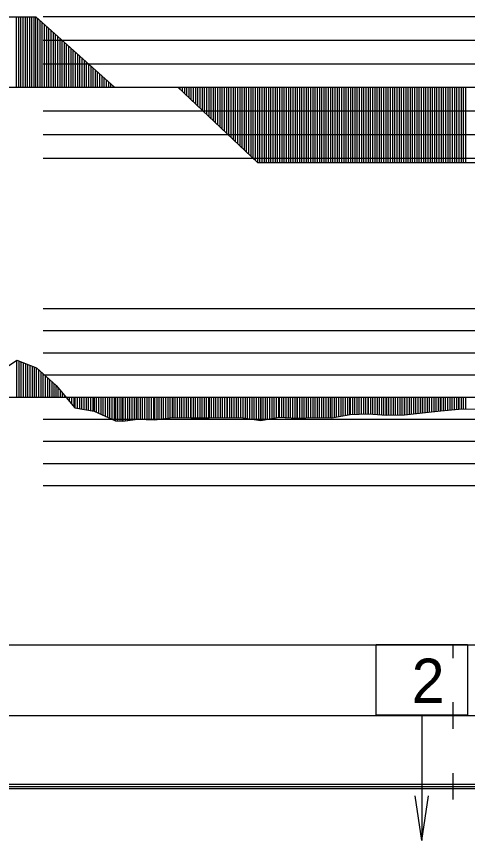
# Model space of a CAD drawing. Extents: x 2 to 10148, y 0 to 380.
# Drawn here: x 949 to 999.9, y 191.9 to 285 of the extents above; entities that cross this region are included whole.
import ezdxf

# ---------------------------------------------------------------- set-up
doc = ezdxf.new("R2010")
doc.units = 0
for name, color, linetype in [('POSUN_CARA', 7, 'Continuous'), ('POSUN_RASTR', 7, 'Continuous'), ('RYCHL_RASTR', 7, 'Continuous'), ('SLOUPEC', 7, 'Continuous'), ('ZRYCHL_CARA', 7, 'Continuous'), ('ZRYCHL_RASTR', 7, 'Continuous')]:
    doc.layers.add(name, color=color, linetype=linetype)

msp = doc.modelspace()

# ---------------------------------------------------------------- linework, layer by layer
at = {"layer": 'POSUN_CARA'}
for p, q in [((946.862, 244.738), (949.027, 246.147)), ((949.027, 246.147), (951.255, 245.289)), ((949.027, 242), (949.027, 246.147)), ((949.277, 242), (949.277, 246.051)), ((949.527, 242), (949.527, 245.954)), ((949.777, 242), (949.777, 245.858)), ((950.027, 242), (950.027, 245.762)), ((950.277, 242), (950.277, 245.666)), ((950.527, 242), (950.527, 245.57)), ((950.777, 242), (950.777, 245.473)), ((951.027, 242), (951.027, 245.377)), ((951.255, 245.289), (953.446, 243.295)), ((951.255, 242), (951.255, 245.289)), ((951.505, 242), (951.505, 245.062)), ((951.755, 242), (951.755, 244.834)), ((952.005, 242), (952.005, 244.607)), ((952.255, 242), (952.255, 244.379)), ((952.505, 242), (952.505, 244.151)), ((952.755, 242), (952.755, 243.924)), ((953.005, 242), (953.005, 243.696)), ((953.255, 242), (953.255, 243.468)), ((953.446, 243.295), (955.588, 240.794)), ((953.446, 242), (953.446, 243.295)), ((953.696, 242), (953.696, 243.003)), ((953.946, 242), (953.946, 242.711)), ((954.196, 242), (954.196, 242.419)), ((954.446, 242), (954.446, 242.127)), ((954.696, 242), (954.696, 241.835)), ((954.946, 242), (954.946, 241.543)), ((955.196, 242), (955.196, 241.252)), ((955.446, 242), (955.446, 240.96)), ((955.588, 242), (955.588, 240.794)), ((955.838, 242), (955.838, 240.747)), ((956.088, 242), (956.088, 240.699)), ((956.338, 242), (956.338, 240.652)), ((956.588, 242), (956.588, 240.605)), ((956.838, 242), (956.838, 240.558)), ((957.088, 242), (957.088, 240.51)), ((957.338, 242), (957.338, 240.463)), ((957.588, 242), (957.588, 240.416)), ((957.748, 242), (957.748, 240.386)), ((957.998, 242), (957.998, 240.275)), ((958.248, 242), (958.248, 240.164)), ((958.498, 242), (958.498, 240.053)), ((958.748, 242), (958.748, 239.942)), ((958.998, 242), (958.998, 239.831)), ((959.248, 242), (959.248, 239.72)), ((959.498, 242), (959.498, 239.609)), ((959.748, 242), (959.748, 239.498)), ((959.998, 242), (959.998, 239.387)), ((960.147, 242), (960.147, 239.321)), ((960.397, 242), (960.397, 239.31)), ((960.647, 242), (960.647, 239.298)), ((960.897, 242), (960.897, 239.287)), ((961.009, 242), (961.009, 239.282)), ((961.259, 242), (961.259, 239.311)), ((961.509, 242), (961.509, 239.341)), ((961.759, 242), (961.759, 239.37)), ((962.009, 242), (962.009, 239.4)), ((962.259, 242), (962.259, 239.429)), ((962.509, 242), (962.509, 239.458)), ((962.69, 242), (962.69, 239.48)), ((962.94, 242), (962.94, 239.473)), ((963.19, 242), (963.19, 239.466)), ((963.44, 242), (963.44, 239.46)), ((963.69, 242), (963.69, 239.453)), ((963.94, 242), (963.94, 239.446)), ((964.19, 242), (964.19, 239.44)), ((964.44, 242), (964.44, 239.433)), ((964.568, 242), (964.568, 239.429)), ((964.818, 242), (964.818, 239.461)), ((965.068, 242), (965.068, 239.493)), ((965.318, 242), (965.318, 239.525)), ((965.568, 242), (965.568, 239.557)), ((965.818, 242), (965.818, 239.589)), ((966.068, 242), (966.068, 239.621)), ((966.318, 242), (966.318, 239.653)), ((966.568, 242), (966.568, 239.685)), ((966.631, 242), (966.631, 239.693)), ((966.881, 242), (966.881, 239.689)), ((967.131, 242), (967.131, 239.686)), ((967.381, 242), (967.381, 239.682)), ((967.631, 242), (967.631, 239.679)), ((967.881, 242), (967.881, 239.675)), ((968.131, 242), (968.131, 239.671)), ((968.381, 242), (968.381, 239.668)), ((968.631, 242), (968.631, 239.664)), ((968.673, 242), (968.673, 239.664)), ((968.923, 242), (968.923, 239.663)), ((969.173, 242), (969.173, 239.662)), ((969.423, 242), (969.423, 239.661)), ((969.673, 242), (969.673, 239.66)), ((969.923, 242), (969.923, 239.659)), ((970.173, 242), (970.173, 239.658)), ((970.423, 242), (970.423, 239.657)), ((970.673, 242), (970.673, 239.657)), ((970.729, 242), (970.729, 239.656)), ((970.979, 242), (970.979, 239.659)), ((971.229, 242), (971.229, 239.662)), ((971.479, 242), (971.479, 239.664)), ((971.729, 242), (971.729, 239.667)), ((971.979, 242), (971.979, 239.669)), ((972.229, 242), (972.229, 239.672)), ((972.479, 242), (972.479, 239.675)), ((972.729, 242), (972.729, 239.677)), ((972.781, 242), (972.781, 239.678)), ((973.031, 242), (973.031, 239.672)), ((973.281, 242), (973.281, 239.665)), ((973.531, 242), (973.531, 239.659)), ((973.781, 242), (973.781, 239.653)), ((974.031, 242), (974.031, 239.647)), ((974.281, 242), (974.281, 239.64)), ((974.531, 242), (974.531, 239.634)), ((974.554, 242), (974.554, 239.634)), ((974.804, 242), (974.804, 239.601)), ((975.054, 242), (975.054, 239.568)), ((975.304, 242), (975.304, 239.535)), ((975.554, 242), (975.554, 239.502)), ((975.804, 242), (975.804, 239.469)), ((976.054, 242), (976.054, 239.436)), ((976.304, 242), (976.304, 239.403)), ((976.554, 242), (976.554, 239.37)), ((976.598, 242), (976.598, 239.364)), ((976.811, 242), (976.811, 239.4)), ((977.061, 242), (977.061, 239.441)), ((977.311, 242), (977.311, 239.482)), ((977.561, 242), (977.561, 239.523)), ((977.811, 242), (977.81, 239.564)), ((978.061, 242), (978.061, 239.605)), ((978.311, 242), (978.311, 239.646)), ((978.561, 242), (978.561, 239.688)), ((978.659, 242), (978.659, 239.704)), ((978.909, 242), (978.909, 239.691)), ((979.159, 242), (979.159, 239.678)), ((979.409, 242), (979.409, 239.666)), ((979.659, 242), (979.659, 239.653)), ((979.909, 242), (979.909, 239.64)), ((980.159, 242), (980.159, 239.628)), ((980.409, 242), (980.409, 239.615)), ((980.659, 242), (980.659, 239.602)), ((980.696, 242), (980.696, 239.6)), ((980.946, 242), (980.946, 239.611)), ((981.196, 242), (981.196, 239.622)), ((981.446, 242), (981.446, 239.633)), ((981.696, 242), (981.696, 239.644)), ((981.946, 242), (981.946, 239.655)), ((982.196, 242), (982.196, 239.666)), ((982.446, 242), (982.446, 239.677)), ((982.678, 242), (982.678, 239.687)), ((982.928, 242), (982.928, 239.682)), ((983.178, 242), (983.178, 239.677)), ((983.428, 242), (983.428, 239.672)), ((983.678, 242), (983.678, 239.667)), ((983.928, 242), (983.928, 239.663)), ((984.178, 242), (984.178, 239.658)), ((984.428, 242), (984.428, 239.653)), ((984.605, 242), (984.605, 239.649)), ((984.855, 242), (984.855, 239.696)), ((985.105, 242), (985.105, 239.743)), ((985.355, 242), (985.355, 239.79)), ((985.605, 242), (985.605, 239.837)), ((985.855, 242), (985.855, 239.884)), ((986.105, 242), (986.105, 239.931)), ((986.355, 242), (986.355, 239.978)), ((986.605, 242), (986.605, 240.025)), ((986.669, 242), (986.669, 240.037)), ((986.919, 242), (986.919, 240.043)), ((987.169, 242), (987.169, 240.049)), ((987.419, 242), (987.419, 240.054)), ((987.669, 242), (987.669, 240.06)), ((987.919, 242), (987.919, 240.066)), ((988.169, 242), (988.169, 240.072)), ((988.419, 242), (988.419, 240.078)), ((988.669, 242), (988.669, 240.083)), ((988.704, 242), (988.704, 240.084)), ((988.954, 242), (988.954, 240.067)), ((989.204, 242), (989.204, 240.049)), ((989.454, 242), (989.454, 240.032)), ((989.704, 242), (989.704, 240.014)), ((989.954, 242), (989.954, 239.997)), ((990.204, 242), (990.204, 239.979)), ((990.454, 242), (990.454, 239.962)), ((990.704, 242), (990.704, 239.945)), ((990.767, 242), (990.767, 239.94)), ((991.017, 242), (991.017, 239.948)), ((991.267, 242), (991.267, 239.955)), ((991.517, 242), (991.517, 239.962)), ((991.767, 242), (991.767, 239.97)), ((992.017, 242), (992.017, 239.977)), ((992.267, 242), (992.267, 239.985)), ((992.517, 242), (992.517, 239.992)), ((992.767, 242), (992.767, 240)), ((992.819, 242), (992.819, 240.001)), ((993.069, 242), (993.069, 240.027)), ((993.319, 242), (993.319, 240.052)), ((993.569, 242), (993.569, 240.078)), ((993.819, 242), (993.819, 240.104)), ((994.069, 242), (994.069, 240.129)), ((994.319, 242), (994.319, 240.155)), ((994.569, 242), (994.569, 240.18)), ((994.819, 242), (994.819, 240.206)), ((994.855, 242), (994.855, 240.209)), ((995.105, 242), (995.105, 240.236)), ((995.355, 242), (995.355, 240.262)), ((995.605, 242), (995.605, 240.289)), ((995.855, 242), (995.855, 240.315)), ((996.105, 242), (996.105, 240.341)), ((996.355, 242), (996.355, 240.368)), ((996.605, 242), (996.605, 240.394)), ((996.855, 242), (996.855, 240.42)), ((996.917, 242), (996.917, 240.427)), ((997.167, 242), (997.167, 240.452)), ((997.417, 242), (997.417, 240.477)), ((997.667, 242), (997.667, 240.503)), ((997.917, 242), (997.917, 240.528)), ((998.167, 242), (998.167, 240.553)), ((998.417, 242), (998.417, 240.579)), ((998.667, 242), (998.667, 240.604)), ((998.917, 242), (998.917, 240.629)), ((998.941, 242), (998.941, 240.632)), ((999.191, 242), (999.191, 240.634)), ((999.441, 242), (999.441, 240.636)), ((999.691, 242), (999.691, 240.639)), ((955.588, 240.794), (957.748, 240.386)), ((957.748, 240.386), (960.147, 239.321)), ((994.855, 240.209), (996.917, 240.427)), ((996.917, 240.427), (998.941, 240.632)), ((998.941, 240.632), (1000.973, 240.651)), ((960.147, 239.321), (961.009, 239.282)), ((961.009, 239.282), (962.69, 239.48)), ((962.69, 239.48), (964.568, 239.429)), ((964.568, 239.429), (966.631, 239.693)), ((966.631, 239.693), (968.673, 239.664)), ((968.673, 239.664), (970.729, 239.656)), ((970.729, 239.656), (972.781, 239.678)), ((972.781, 239.678), (974.554, 239.634)), ((974.554, 239.634), (976.598, 239.364)), ((976.598, 239.364), (978.659, 239.704)), ((978.659, 239.704), (980.696, 239.6)), ((980.696, 239.6), (982.678, 239.687)), ((982.678, 239.687), (984.605, 239.649)), ((984.605, 239.649), (986.669, 240.037)), ((986.669, 240.037), (988.704, 240.084)), ((988.704, 240.084), (990.767, 239.94)), ((990.767, 239.94), (992.819, 240.001)), ((992.819, 240.001), (994.855, 240.209))]:
    msp.add_line(p, q, dxfattribs=at)
at = {"layer": 'POSUN_RASTR'}
for p, q in [((952, 252), (1148, 252)), ((952, 249.5), (1148, 249.5)), ((952, 247), (1148, 247)), ((952, 244.5), (1148, 244.5)), ((631.22, 242), (1245.395, 242)), ((952, 239.5), (1148, 239.5)), ((952, 237), (1148, 237)), ((952, 234.5), (1148, 234.5)), ((952, 232), (1148, 232))]:
    msp.add_line(p, q, dxfattribs=at)
at = {"layer": 'RYCHL_RASTR'}
for p, q in [((631.22, 214), (1245.395, 214)), ((998.288, 212.5), (998.288, 214)), ((998.288, 204.5), (998.288, 207.5)), ((631.22, 206), (1245.395, 206)), ((998.288, 196.5), (998.288, 199.5)), ((631.22, 198.25), (1245.395, 198.25)), ((631.22, 198), (1245.395, 198)), ((631.22, 197.75), (1245.395, 197.75))]:
    msp.add_line(p, q, dxfattribs=at)
at = {"layer": 'SLOUPEC'}
for p, q in [((994.766, 206.034), (994.766, 191.884)), ((994.766, 191.884), (993.999, 196.926)), ((994.766, 191.884), (995.533, 196.926))]:
    msp.add_line(p, q, dxfattribs=at)
msp.add_lwpolyline([(989.62, 214.033), (999.912, 214.033), (999.912, 206.034), (989.62, 206.034)], close=True, dxfattribs=at)
at = {"layer": 'ZRYCHL_CARA'}
for p, q in [((911.734, 284.966), (951.149, 284.966)), ((948.984, 277), (948.984, 284.966)), ((949.234, 277), (949.234, 284.966)), ((949.484, 277), (949.484, 284.966)), ((949.734, 277), (949.734, 284.966)), ((949.984, 277), (949.984, 284.966)), ((950.234, 277), (950.234, 284.966)), ((950.484, 277), (950.484, 284.966)), ((950.734, 277), (950.734, 284.966)), ((950.984, 277), (950.984, 284.966)), ((951.149, 277), (951.149, 284.966)), ((951.149, 284.966), (960.049, 277)), ((951.399, 277), (951.399, 284.743)), ((951.649, 277), (951.649, 284.519)), ((951.899, 277), (951.899, 284.295)), ((952.149, 277), (952.149, 284.071)), ((952.399, 277), (952.399, 283.847)), ((952.649, 277), (952.649, 283.624)), ((952.899, 277), (952.899, 283.4)), ((953.149, 277), (953.149, 283.176)), ((953.399, 277), (953.399, 282.952)), ((953.649, 277), (953.649, 282.729)), ((953.899, 277), (953.899, 282.505)), ((954.149, 277), (954.149, 282.281)), ((954.399, 277), (954.399, 282.057)), ((954.649, 277), (954.649, 281.833)), ((954.899, 277), (954.899, 281.61)), ((955.149, 277), (955.149, 281.386)), ((955.399, 277), (955.399, 281.162)), ((955.649, 277), (955.649, 280.938)), ((955.899, 277), (955.899, 280.715)), ((956.149, 277), (956.149, 280.491)), ((956.399, 277), (956.399, 280.267)), ((956.649, 277), (956.649, 280.043)), ((956.899, 277), (956.899, 279.82)), ((957.149, 277), (957.149, 279.596)), ((957.399, 277), (957.399, 279.372)), ((957.649, 277), (957.649, 279.148)), ((957.899, 277), (957.899, 278.924)), ((958.149, 277), (958.149, 278.701)), ((958.399, 277), (958.399, 278.477)), ((958.649, 277), (958.649, 278.253)), ((958.899, 277), (958.899, 278.029)), ((959.149, 277), (959.149, 277.806)), ((959.399, 277), (959.399, 277.582)), ((631.22, 277), (1245.395, 277)), ((959.649, 277), (959.649, 277.358)), ((959.899, 277), (959.899, 277.134)), ((967.192, 277), (976.192, 268.495)), ((967.442, 277), (967.442, 276.764)), ((967.692, 277), (967.692, 276.528)), ((967.942, 277), (967.942, 276.291)), ((968.192, 277), (968.192, 276.055)), ((968.442, 277), (968.442, 275.819)), ((968.692, 277), (968.692, 275.583)), ((968.942, 277), (968.942, 275.346)), ((969.192, 277), (969.192, 275.11)), ((969.442, 277), (969.442, 274.874)), ((969.692, 277), (969.692, 274.638)), ((969.942, 277), (969.942, 274.401)), ((970.192, 277), (970.192, 274.165)), ((970.442, 277), (970.442, 273.929)), ((970.692, 277), (970.692, 273.693)), ((970.942, 277), (970.942, 273.456)), ((971.192, 277), (971.192, 273.22)), ((971.442, 277), (971.442, 272.984)), ((971.692, 277), (971.692, 272.748)), ((971.942, 277), (971.942, 272.511)), ((972.192, 277), (972.192, 272.275)), ((972.442, 277), (972.442, 272.039)), ((972.692, 277), (972.692, 271.803)), ((972.942, 277), (972.942, 271.566)), ((973.192, 277), (973.192, 271.33)), ((973.442, 277), (973.442, 271.094)), ((973.692, 277), (973.692, 270.858)), ((973.942, 277), (973.942, 270.621)), ((974.192, 277), (974.192, 270.385)), ((974.442, 277), (974.442, 270.149)), ((974.692, 277), (974.692, 269.913)), ((974.942, 277), (974.942, 269.676)), ((975.192, 277), (975.192, 269.44)), ((975.442, 277), (975.442, 269.204)), ((975.692, 277), (975.692, 268.968)), ((975.942, 277), (975.942, 268.731)), ((976.192, 277), (976.192, 268.495)), ((976.442, 277), (976.442, 268.495)), ((976.692, 277), (976.692, 268.495)), ((976.942, 277), (976.942, 268.495)), ((977.192, 277), (977.192, 268.495)), ((977.442, 277), (977.442, 268.495)), ((977.692, 277), (977.692, 268.495)), ((977.942, 277), (977.942, 268.495)), ((978.192, 277), (978.192, 268.495)), ((978.442, 277), (978.442, 268.495)), ((978.692, 277), (978.692, 268.495)), ((978.942, 277), (978.942, 268.495)), ((979.192, 277), (979.192, 268.495)), ((979.442, 277), (979.442, 268.495)), ((979.692, 277), (979.692, 268.495)), ((979.942, 277), (979.942, 268.495)), ((980.192, 277), (980.192, 268.495)), ((980.442, 277), (980.442, 268.495)), ((980.692, 277), (980.692, 268.495)), ((980.942, 277), (980.942, 268.495)), ((981.192, 277), (981.192, 268.495)), ((981.442, 277), (981.442, 268.495)), ((981.692, 277), (981.692, 268.495)), ((981.942, 277), (981.942, 268.495)), ((982.192, 277), (982.192, 268.495)), ((982.442, 277), (982.442, 268.495)), ((982.692, 277), (982.692, 268.495)), ((982.942, 277), (982.942, 268.495)), ((983.192, 277), (983.192, 268.495)), ((983.442, 277), (983.442, 268.495)), ((983.692, 277), (983.692, 268.495)), ((983.942, 277), (983.942, 268.495)), ((984.192, 277), (984.192, 268.495)), ((984.442, 277), (984.442, 268.495)), ((984.692, 277), (984.692, 268.495)), ((984.942, 277), (984.942, 268.495)), ((985.192, 277), (985.192, 268.495)), ((985.442, 277), (985.442, 268.495)), ((985.692, 277), (985.692, 268.495)), ((985.942, 277), (985.942, 268.495)), ((986.192, 277), (986.192, 268.495)), ((986.442, 277), (986.442, 268.495)), ((986.692, 277), (986.692, 268.495)), ((986.942, 277), (986.942, 268.495)), ((987.192, 277), (987.192, 268.495)), ((987.442, 277), (987.442, 268.495)), ((987.692, 277), (987.692, 268.495)), ((987.942, 277), (987.942, 268.495)), ((988.192, 277), (988.192, 268.495)), ((988.442, 277), (988.442, 268.495)), ((988.692, 277), (988.692, 268.495)), ((988.942, 277), (988.942, 268.495)), ((989.192, 277), (989.192, 268.495)), ((989.442, 277), (989.442, 268.495)), ((989.692, 277), (989.692, 268.495)), ((989.942, 277), (989.942, 268.495)), ((990.192, 277), (990.192, 268.495)), ((990.442, 277), (990.442, 268.495)), ((990.692, 277), (990.692, 268.495)), ((990.942, 277), (990.942, 268.495)), ((991.192, 277), (991.192, 268.495)), ((991.442, 277), (991.442, 268.495)), ((991.692, 277), (991.692, 268.495)), ((991.942, 277), (991.942, 268.495)), ((992.192, 277), (992.192, 268.495)), ((992.442, 277), (992.442, 268.495)), ((992.692, 277), (992.692, 268.495)), ((992.942, 277), (992.942, 268.495)), ((993.192, 277), (993.192, 268.495)), ((993.442, 277), (993.442, 268.495)), ((993.692, 277), (993.692, 268.495)), ((993.942, 277), (993.942, 268.495)), ((994.192, 277), (994.192, 268.495)), ((994.442, 277), (994.442, 268.495)), ((994.692, 277), (994.692, 268.495)), ((994.942, 277), (994.942, 268.495)), ((995.192, 277), (995.192, 268.495)), ((995.442, 277), (995.442, 268.495)), ((995.692, 277), (995.692, 268.495)), ((995.942, 277), (995.942, 268.495)), ((996.192, 277), (996.192, 268.495)), ((996.442, 277), (996.442, 268.495)), ((996.692, 277), (996.692, 268.495)), ((996.942, 277), (996.942, 268.495)), ((997.192, 277), (997.192, 268.495)), ((997.442, 277), (997.442, 268.495)), ((997.692, 277), (997.692, 268.495)), ((997.942, 277), (997.942, 268.495)), ((998.192, 277), (998.192, 268.495)), ((998.442, 277), (998.442, 268.495)), ((998.692, 277), (998.692, 268.495)), ((998.942, 277), (998.942, 268.495)), ((999.192, 277), (999.192, 268.495)), ((999.442, 277), (999.442, 268.495)), ((999.692, 277), (999.692, 268.495)), ((976.192, 268.495), (1018.605, 268.495))]:
    msp.add_line(p, q, dxfattribs=at)
at = {"layer": 'ZRYCHL_RASTR'}
for p, q in [((952, 285), (1148, 285)), ((952, 282.333), (1148, 282.333)), ((952, 279.667), (1148, 279.667)), ((952, 274.333), (1148, 274.333)), ((952, 271.667), (1148, 271.667)), ((952, 269), (1148, 269))]:
    msp.add_line(p, q, dxfattribs=at)

# ---------------------------------------------------------------- texts
at = {"layer": 'SLOUPEC'}
msp.add_text('2', height=5, dxfattribs=at).set_placement((993.615, 207.436))

doc.saveas('drawing.dxf')
